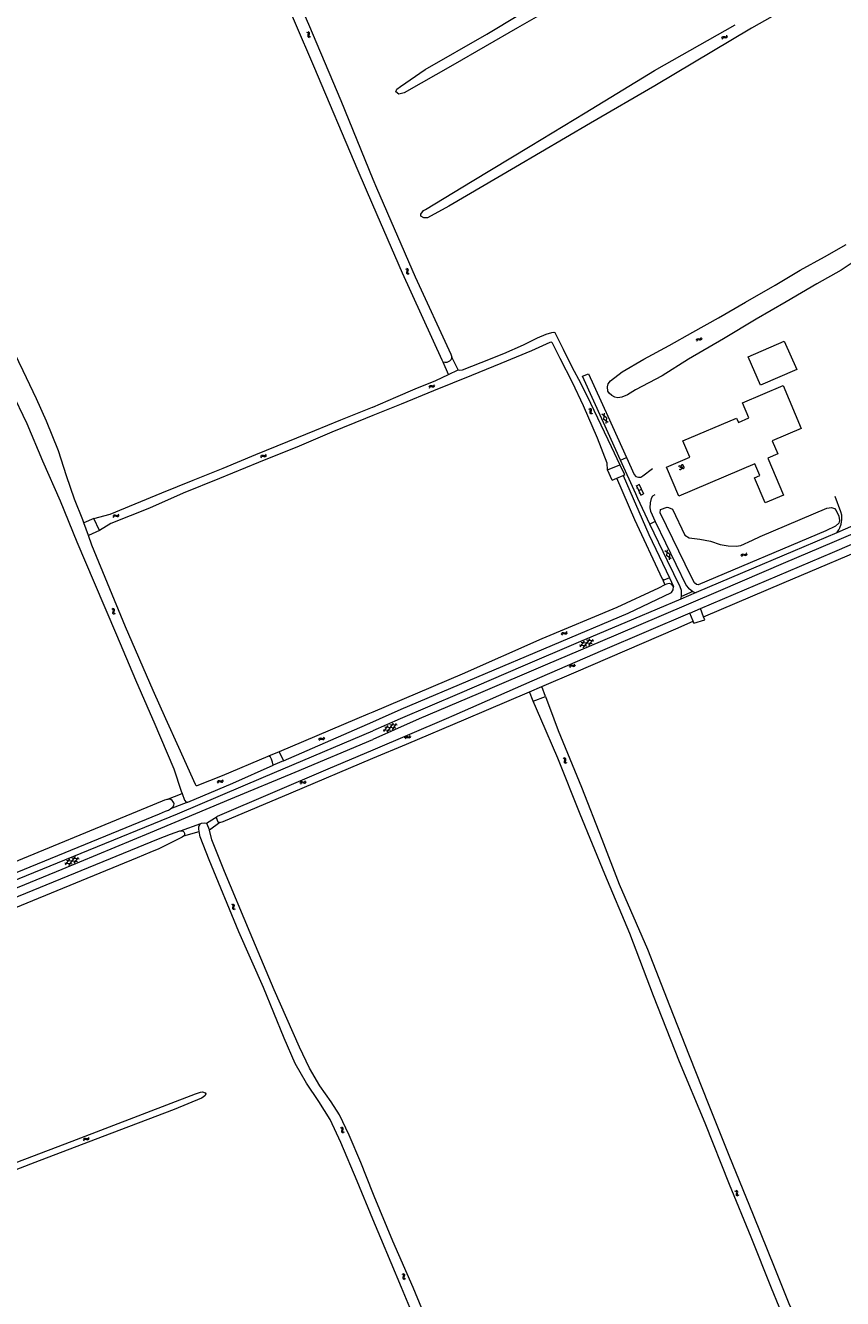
# Model space of a CAD drawing. Header units: metres. Extents: x 189705 to 199106, y 581686 to 588448.
# Tile 285 of 555: x 193856 to 194194, y 584760 to 585287. Entities that reach past the tile are written whole.
import ezdxf

# ---------------------------------------------------------------- set-up
doc = ezdxf.new("R2010")
doc.units = ezdxf.units.M
doc.layers.add('B-WA-OG-GBKN-G', color=7, linetype='Continuous', lineweight=18)
doc.styles.add('Style-STANDARD', font='STANDARD.shx')

msp = doc.modelspace()

# ---------------------------------------------------------------- linework, layer by layer
at = {"layer": 'B-WA-OG-GBKN-G'}
for p, q in [((193972.583, 585284.046), (193972.958, 585283.885)), ((193972.958, 585283.885), (193973.192, 585283.655)), ((193973.028, 585284.267), (193973.404, 585284.108)), ((193973.142, 585282.928), (193973.042, 585282.532)), ((193973.042, 585282.532), (193973.083, 585282.206)), ((193973.083, 585282.206), (193973.324, 585281.97)), ((193973.235, 585283.332), (193973.142, 585282.928)), ((193973.192, 585283.655), (193973.235, 585283.332)), ((193973.324, 585281.97), (193973.7, 585281.81)), ((193973.404, 585284.108), (193973.639, 585283.881)), ((193973.586, 585283.15), (193973.489, 585282.754)), ((193973.489, 585282.754), (193973.53, 585282.427)), ((193973.53, 585282.427), (193973.769, 585282.19)), ((193973.684, 585283.545), (193973.586, 585283.15)), ((193973.639, 585283.881), (193973.684, 585283.545)), ((193973.769, 585282.19), (193974.146, 585282.03)), ((194144.214, 585281.529), (194144.345, 585281.915)), ((194144.345, 585281.915), (194144.555, 585282.166)), ((194144.466, 585281.101), (194144.599, 585281.486)), ((194144.555, 585282.166), (194144.887, 585282.234)), ((194144.599, 585281.486), (194144.812, 585281.736)), ((194144.812, 585281.736), (194145.131, 585281.802)), ((194144.887, 585282.234), (194145.288, 585282.165)), ((194145.131, 585281.802), (194145.541, 585281.738)), ((194145.288, 585282.165), (194145.691, 585282.097)), ((194145.541, 585281.738), (194145.943, 585281.667)), ((194145.691, 585282.097), (194146.013, 585282.161)), ((194145.943, 585281.667), (194146.266, 585281.731)), ((194146.013, 585282.161), (194146.232, 585282.416)), ((194146.232, 585282.416), (194146.365, 585282.803)), ((194146.266, 585281.731), (194146.484, 585281.988)), ((194146.484, 585281.988), (194146.617, 585282.375)), ((194013.892, 585186.357), (194014.263, 585186.189)), ((194014.263, 585186.189), (194014.493, 585185.956)), ((194013.442, 585186.149), (194013.811, 585185.978)), ((194013.811, 585185.978), (194014.04, 585185.742)), ((194013.97, 585185.016), (194013.86, 585184.623)), ((194013.86, 585184.623), (194013.892, 585184.296)), ((194013.892, 585184.296), (194014.127, 585184.054)), ((194014.074, 585185.418), (194013.97, 585185.016)), ((194014.04, 585185.742), (194014.074, 585185.418)), ((194014.127, 585184.054), (194014.499, 585183.884)), ((194014.42, 585185.227), (194014.313, 585184.832)), ((194014.313, 585184.832), (194014.345, 585184.505)), ((194014.345, 585184.505), (194014.578, 585184.262)), ((194014.528, 585185.619), (194014.42, 585185.227)), ((194014.493, 585185.956), (194014.528, 585185.619)), ((194014.578, 585184.262), (194014.95, 585184.092)), ((194133.697, 585156.559), (194133.815, 585156.949)), ((194133.815, 585156.949), (194134.016, 585157.207)), ((194133.964, 585156.14), (194134.084, 585156.529)), ((194134.016, 585157.207), (194134.345, 585157.287)), ((194134.084, 585156.529), (194134.288, 585156.786)), ((194134.288, 585156.786), (194134.605, 585156.864)), ((194134.345, 585157.287), (194134.748, 585157.232)), ((194134.605, 585156.864), (194135.016, 585156.813)), ((194134.748, 585157.232), (194135.153, 585157.178)), ((194135.016, 585156.813), (194135.42, 585156.757)), ((194135.153, 585157.178), (194135.474, 585157.253)), ((194135.42, 585156.757), (194135.741, 585156.832)), ((194135.474, 585157.253), (194135.684, 585157.516)), ((194135.684, 585157.516), (194135.803, 585157.907)), ((194135.741, 585156.832), (194135.95, 585157.096)), ((194135.95, 585157.096), (194136.069, 585157.487)), ((194023.171, 585137.266), (194023.335, 585137.639)), ((194023.335, 585137.639), (194023.566, 585137.87)), ((194023.383, 585136.817), (194023.551, 585137.189)), ((194023.551, 585137.189), (194023.784, 585137.419)), ((194023.566, 585137.87), (194023.903, 585137.909)), ((194023.784, 585137.419), (194024.108, 585137.458)), ((194023.903, 585137.909), (194024.296, 585137.805)), ((194024.108, 585137.458), (194024.511, 585137.357)), ((194024.296, 585137.805), (194024.691, 585137.702)), ((194024.511, 585137.357), (194024.905, 585137.251)), ((194024.691, 585137.702), (194025.018, 585137.737)), ((194024.905, 585137.251), (194025.232, 585137.287)), ((194025.018, 585137.737), (194025.259, 585137.973)), ((194025.232, 585137.287), (194025.472, 585137.524)), ((194025.259, 585137.973), (194025.425, 585138.346)), ((194025.472, 585137.524), (194025.638, 585137.897)), ((194089.099, 585128.272), (194089.482, 585128.132)), ((194089.531, 585128.517), (194089.915, 585128.379)), ((194089.915, 585128.379), (194090.162, 585128.165)), ((194089.482, 585128.132), (194089.728, 585127.915)), ((194089.718, 585127.186), (194089.64, 585126.786)), ((194089.64, 585126.786), (194089.698, 585126.462)), ((194089.698, 585126.462), (194089.952, 585126.239)), ((194089.789, 585127.595), (194089.718, 585127.186)), ((194089.728, 585127.915), (194089.789, 585127.595)), ((194089.952, 585126.239), (194090.336, 585126.1)), ((194090.149, 585127.432), (194090.074, 585127.031)), ((194090.074, 585127.031), (194090.132, 585126.707)), ((194090.132, 585126.707), (194090.384, 585126.484)), ((194090.225, 585127.832), (194090.149, 585127.432)), ((194090.162, 585128.165), (194090.225, 585127.832)), ((194090.384, 585126.484), (194090.769, 585126.344)), ((194096.585, 585124.562), (194094.687, 585125.972)), ((194095.576, 585126.357), (194095.302, 585124.007)), ((194097.198, 585122.596), (194095.302, 585124.007)), ((194096.585, 585124.562), (194096.31, 585122.211)), ((193953.562, 585108.453), (193953.728, 585108.825)), ((193953.728, 585108.825), (193953.961, 585109.055)), ((193953.773, 585108.003), (193953.942, 585108.374)), ((193953.942, 585108.374), (193954.177, 585108.603)), ((193953.961, 585109.055), (193954.297, 585109.093)), ((193954.177, 585108.603), (193954.501, 585108.64)), ((193954.297, 585109.093), (193954.69, 585108.987)), ((193954.501, 585108.64), (193954.903, 585108.538)), ((193954.69, 585108.987), (193955.085, 585108.882)), ((193954.903, 585108.538), (193955.296, 585108.43)), ((193955.085, 585108.882), (193955.412, 585108.915)), ((193955.296, 585108.43), (193955.624, 585108.464)), ((193955.412, 585108.915), (193955.654, 585109.149)), ((193955.624, 585108.464), (193955.865, 585108.7)), ((193955.654, 585109.149), (193955.822, 585109.522)), ((193955.865, 585108.7), (193956.033, 585109.072)), ((194109.007, 585096.38), (194110.094, 585096.889)), ((194111.959, 585092.904), (194110.01, 585097.07)), ((194110.872, 585092.395), (194108.923, 585096.562)), ((194109.138, 585095.393), (194109.41, 585095.52)), ((194109.898, 585094.478), (194110.984, 585094.987)), ((194110.112, 585093.312), (194110.384, 585093.439)), ((194110.539, 585095.938), (194110.811, 585096.065)), ((194110.788, 585092.576), (194111.875, 585093.085)), ((194111.429, 585094.038), (194111.7, 585094.165)), ((193892.571, 585083.783), (193892.759, 585084.144)), ((193892.754, 585083.321), (193892.945, 585083.682)), ((193892.759, 585084.144), (193893.004, 585084.36)), ((193892.945, 585083.682), (193893.193, 585083.897)), ((193893.004, 585084.36), (193893.343, 585084.378)), ((193893.193, 585083.897), (193893.519, 585083.914)), ((193893.343, 585084.378), (193893.728, 585084.249)), ((193893.519, 585083.914), (193893.914, 585083.788)), ((193893.728, 585084.249), (193894.116, 585084.12)), ((193893.914, 585083.788), (193894.3, 585083.657)), ((193894.116, 585084.12), (193894.445, 585084.135)), ((193894.3, 585083.657), (193894.629, 585083.671)), ((193894.445, 585084.135), (193894.7, 585084.354)), ((193894.629, 585083.671), (193894.884, 585083.893)), ((193894.7, 585084.354), (193894.89, 585084.716)), ((193894.884, 585083.893), (193895.074, 585084.255)), ((194122.647, 585068.152), (194120.716, 585069.516)), ((194121.595, 585069.922), (194121.378, 585067.566)), ((194123.308, 585066.201), (194121.378, 585067.566)), ((194122.647, 585068.152), (194122.429, 585065.795)), ((194152.27, 585067.563), (194152.426, 585067.939)), ((194152.426, 585067.939), (194152.652, 585068.176)), ((194152.493, 585067.119), (194152.652, 585067.495)), ((194152.652, 585068.176), (194152.988, 585068.223)), ((194152.652, 585067.495), (194152.881, 585067.73)), ((194152.881, 585067.73), (194153.203, 585067.776)), ((194152.988, 585068.223), (194153.383, 585068.128)), ((194153.203, 585067.776), (194153.608, 585067.685)), ((194153.383, 585068.128), (194153.781, 585068.034)), ((194153.608, 585067.685), (194154.004, 585067.588)), ((194153.781, 585068.034), (194154.107, 585068.076)), ((194154.004, 585067.588), (194154.331, 585067.631)), ((194154.107, 585068.076), (194154.342, 585068.317)), ((194154.331, 585067.631), (194154.565, 585067.873)), ((194154.342, 585068.317), (194154.5, 585068.694)), ((194154.565, 585067.873), (194154.723, 585068.251)), ((193892.421, 585045.287), (193892.048, 585045.455)), ((193892.655, 585045.045), (193892.421, 585045.287)), ((193892.479, 585043.931), (193892.584, 585044.323)), ((193892.87, 585045.498), (193892.498, 585045.666)), ((193892.584, 585044.323), (193892.689, 585044.718)), ((193892.689, 585044.718), (193892.655, 585045.045)), ((193893.107, 585045.257), (193892.87, 585045.498)), ((193892.931, 585044.134), (193893.033, 585044.536)), ((193892.968, 585043.81), (193892.931, 585044.134)), ((193893.033, 585044.536), (193893.141, 585044.93)), ((193893.141, 585044.93), (193893.107, 585045.257)), ((193892.516, 585043.594), (193892.479, 585043.931)), ((193892.747, 585043.362), (193892.516, 585043.594)), ((193893.119, 585043.196), (193892.747, 585043.362)), ((193893.197, 585043.575), (193892.968, 585043.81)), ((193893.568, 585043.407), (193893.197, 585043.575)), ((194077.93, 585035.079), (194078.087, 585035.455)), ((194078.087, 585035.455), (194078.314, 585035.691)), ((194078.151, 585034.635), (194078.311, 585035.009)), ((194078.311, 585035.009), (194078.54, 585035.244)), ((194078.314, 585035.691), (194078.65, 585035.736)), ((194078.54, 585035.244), (194078.864, 585035.288)), ((194078.65, 585035.736), (194079.045, 585035.64)), ((194078.864, 585035.288), (194079.268, 585035.196)), ((194079.045, 585035.64), (194079.442, 585035.544)), ((194079.268, 585035.196), (194079.664, 585035.097)), ((194079.442, 585035.544), (194079.768, 585035.585)), ((194079.664, 585035.097), (194079.99, 585035.139)), ((194079.768, 585035.585), (194080.004, 585035.825)), ((194079.99, 585035.139), (194080.226, 585035.38)), ((194080.004, 585035.825), (194080.164, 585036.201)), ((194080.226, 585035.38), (194080.385, 585035.757)), ((194088.407, 585030.044), (194085.379, 585030.415)), ((194085.674, 585029.722), (194087.509, 585032.159)), ((194090.64, 585030.992), (194086.078, 585031.551)), ((194086.975, 585029.435), (194089.741, 585033.108)), ((194091.335, 585032.126), (194088.304, 585032.497)), ((194089.204, 585030.382), (194091.041, 585032.818)), ((194081.291, 585021.707), (194081.45, 585022.082)), ((194081.45, 585022.082), (194081.678, 585022.317)), ((194081.51, 585021.262), (194081.672, 585021.636)), ((194081.672, 585021.636), (194081.903, 585021.87)), ((194081.678, 585022.317), (194082.014, 585022.361)), ((194081.903, 585021.87), (194082.226, 585021.912)), ((194082.014, 585022.361), (194082.409, 585022.263)), ((194082.226, 585021.912), (194082.63, 585021.818)), ((194082.409, 585022.263), (194082.805, 585022.165)), ((194082.63, 585021.818), (194083.025, 585021.718)), ((194082.805, 585022.165), (194083.132, 585022.205)), ((194083.025, 585021.718), (194083.352, 585021.758)), ((194083.132, 585022.205), (194083.369, 585022.444)), ((194083.352, 585021.758), (194083.588, 585021.998)), ((194083.369, 585022.444), (194083.53, 585022.82)), ((194083.588, 585021.998), (194083.749, 585022.374)), ((194004.534, 584994.7), (194006.256, 584997.218)), ((194005.847, 584994.472), (194008.442, 584998.267)), ((194010.08, 584997.359), (194007.035, 584997.592)), ((194008.031, 584995.52), (194009.754, 584998.037)), ((193977.605, 584991.45), (193977.761, 584991.826)), ((193977.761, 584991.826), (193977.987, 584992.063)), ((193977.827, 584991.006), (193977.986, 584991.381)), ((193977.986, 584991.381), (193978.215, 584991.617)), ((193977.987, 584992.063), (193978.323, 584992.109)), ((193978.215, 584991.617), (193978.538, 584991.662)), ((193978.323, 584992.109), (193978.718, 584992.014)), ((193978.538, 584991.662), (193978.943, 584991.571)), ((193978.718, 584992.014), (193979.115, 584991.919)), ((193978.943, 584991.571), (193979.339, 584991.474)), ((193979.115, 584991.919), (193979.442, 584991.962)), ((193979.339, 584991.474), (193979.665, 584991.516)), ((193979.442, 584991.962), (193979.677, 584992.202)), ((193979.665, 584991.516), (193979.9, 584991.758)), ((193979.677, 584992.202), (193979.835, 584992.579)), ((193979.9, 584991.758), (193980.058, 584992.135)), ((194007.25, 584995.146), (194004.208, 584995.378)), ((194009.437, 584996.195), (194004.854, 584996.545)), ((194013.231, 584992.12), (194013.379, 584992.5)), ((194013.379, 584992.5), (194013.6, 584992.741)), ((194013.463, 584991.681), (194013.614, 584992.06)), ((194013.6, 584992.741), (194013.934, 584992.795)), ((194013.614, 584992.06), (194013.837, 584992.3)), ((194013.837, 584992.3), (194014.159, 584992.353)), ((194013.934, 584992.795), (194014.331, 584992.708)), ((194014.159, 584992.353), (194014.566, 584992.27)), ((194014.331, 584992.708), (194014.731, 584992.622)), ((194014.566, 584992.27), (194014.964, 584992.181)), ((194014.731, 584992.622), (194015.056, 584992.672)), ((194014.964, 584992.181), (194015.289, 584992.231)), ((194015.056, 584992.672), (194015.286, 584992.917)), ((194015.286, 584992.917), (194015.436, 584993.298)), ((194015.289, 584992.231), (194015.518, 584992.479)), ((194015.518, 584992.479), (194015.668, 584992.859)), ((194079.032, 584983.526), (194078.652, 584983.678)), ((194079.276, 584983.294), (194079.032, 584983.526)), ((194079.472, 584983.756), (194079.093, 584983.908)), ((194079.146, 584982.173), (194079.235, 584982.57)), ((194079.198, 584981.838), (194079.146, 584982.173)), ((194079.438, 584981.616), (194079.198, 584981.838)), ((194079.235, 584982.57), (194079.324, 584982.969)), ((194079.324, 584982.969), (194079.276, 584983.294)), ((194079.817, 584981.466), (194079.438, 584981.616)), ((194079.718, 584983.525), (194079.472, 584983.756)), ((194079.59, 584982.396), (194079.675, 584982.802)), ((194079.64, 584982.073), (194079.59, 584982.396)), ((194079.879, 584981.848), (194079.64, 584982.073)), ((194079.675, 584982.802), (194079.766, 584983.199)), ((194079.766, 584983.199), (194079.718, 584983.525)), ((194080.257, 584981.695), (194079.879, 584981.848)), ((193935.692, 584973.867), (193935.858, 584974.239)), ((193935.858, 584974.239), (193936.09, 584974.47)), ((193935.903, 584973.418), (193936.071, 584973.789)), ((193936.071, 584973.789), (193936.306, 584974.018)), ((193936.09, 584974.47), (193936.427, 584974.507)), ((193936.306, 584974.018), (193936.63, 584974.055)), ((193936.427, 584974.507), (193936.819, 584974.402)), ((193936.63, 584974.055), (193937.032, 584973.953)), ((193936.819, 584974.402), (193937.214, 584974.297)), ((193937.032, 584973.953), (193937.426, 584973.845)), ((193937.214, 584974.297), (193937.541, 584974.331)), ((193937.426, 584973.845), (193937.753, 584973.879)), ((193937.541, 584974.331), (193937.783, 584974.565)), ((193937.753, 584973.879), (193937.994, 584974.116)), ((193937.783, 584974.565), (193937.951, 584974.938)), ((193937.994, 584974.116), (193938.162, 584974.488)), ((193969.915, 584973.419), (193970.077, 584973.793)), ((193970.077, 584973.793), (193970.306, 584974.026)), ((193970.131, 584972.972), (193970.296, 584973.345)), ((193970.296, 584973.345), (193970.528, 584973.577)), ((193970.306, 584974.026), (193970.642, 584974.068)), ((193970.528, 584973.577), (193970.851, 584973.617)), ((193970.642, 584974.068), (193971.036, 584973.967)), ((193970.851, 584973.617), (193971.255, 584973.52)), ((193971.036, 584973.967), (193971.432, 584973.866)), ((193971.255, 584973.52), (193971.649, 584973.417)), ((193971.432, 584973.866), (193971.759, 584973.904)), ((193971.649, 584973.417), (193971.976, 584973.455)), ((193971.759, 584973.904), (193971.998, 584974.141)), ((193971.976, 584973.455), (193972.214, 584973.694)), ((193971.998, 584974.141), (193972.161, 584974.516)), ((193972.214, 584973.694), (193972.378, 584974.069)), ((193875.668, 584939.936), (193872.639, 584940.298)), ((193872.936, 584939.606), (193874.763, 584942.048)), ((193877.898, 584940.891), (193873.334, 584941.436)), ((193874.238, 584939.323), (193876.992, 584943.004)), ((193878.589, 584942.027), (193875.557, 584942.389)), ((193876.464, 584940.276), (193878.293, 584942.718)), ((193941.468, 584923.341), (193941.842, 584923.178)), ((193941.842, 584923.178), (193942.075, 584922.947)), ((193941.915, 584923.559), (193942.289, 584923.399)), ((193942.075, 584922.947), (193942.117, 584922.624)), ((193942.289, 584923.399), (193942.523, 584923.171)), ((193942.523, 584923.171), (193942.567, 584922.835)), ((193942.022, 584922.22), (193941.921, 584921.825)), ((193941.921, 584921.825), (193941.96, 584921.498)), ((193941.96, 584921.498), (193942.2, 584921.261)), ((193942.117, 584922.624), (193942.022, 584922.22)), ((193942.2, 584921.261), (193942.576, 584921.1)), ((193942.467, 584922.44), (193942.369, 584922.044)), ((193942.369, 584922.044), (193942.408, 584921.717)), ((193942.408, 584921.717), (193942.646, 584921.48)), ((193942.567, 584922.835), (193942.467, 584922.44)), ((193942.646, 584921.48), (193943.022, 584921.318)), ((193986.521, 584831.05), (193986.895, 584830.89)), ((193986.895, 584830.89), (193987.13, 584830.661)), ((193986.965, 584831.271), (193987.341, 584831.114)), ((193987.082, 584829.933), (193986.983, 584829.537)), ((193986.983, 584829.537), (193987.025, 584829.211)), ((193987.025, 584829.211), (193987.266, 584828.975)), ((193987.174, 584830.337), (193987.082, 584829.933)), ((193987.13, 584830.661), (193987.174, 584830.337)), ((193987.266, 584828.975), (193987.643, 584828.816)), ((193987.341, 584831.114), (193987.577, 584830.887)), ((193987.526, 584830.156), (193987.43, 584829.759)), ((193987.43, 584829.759), (193987.471, 584829.433)), ((193987.471, 584829.433), (193987.711, 584829.197)), ((193987.622, 584830.551), (193987.526, 584830.156)), ((193987.577, 584830.887), (193987.622, 584830.551)), ((193987.711, 584829.197), (193988.087, 584829.037)), ((193880.278, 584825.979), (193880.45, 584826.348)), ((193880.45, 584826.348), (193880.686, 584826.575)), ((193880.482, 584825.526), (193880.656, 584825.894)), ((193880.656, 584825.894), (193880.895, 584826.12)), ((193880.686, 584826.575), (193881.023, 584826.607)), ((193880.895, 584826.12), (193881.219, 584826.151)), ((193881.023, 584826.607), (193881.414, 584826.495)), ((193881.219, 584826.151), (193881.62, 584826.043)), ((193881.414, 584826.495), (193881.807, 584826.384)), ((193881.62, 584826.043), (193882.011, 584825.929)), ((193881.807, 584826.384), (193882.135, 584826.412)), ((193882.011, 584825.929), (193882.339, 584825.958)), ((193882.135, 584826.412), (193882.38, 584826.643)), ((193882.339, 584825.958), (193882.584, 584826.19)), ((193882.38, 584826.643), (193882.554, 584827.013)), ((193882.584, 584826.19), (193882.758, 584826.56)), ((194150.058, 584804.572), (194149.671, 584804.703)), ((194150.314, 584804.355), (194150.058, 584804.572)), ((194150.485, 584804.826), (194150.098, 584804.957)), ((194150.247, 584803.228), (194150.314, 584803.629)), ((194150.317, 584802.897), (194150.247, 584803.228)), ((194150.38, 584804.032), (194150.314, 584804.355)), ((194150.314, 584803.629), (194150.38, 584804.032)), ((194150.569, 584802.688), (194150.317, 584802.897)), ((194150.743, 584804.609), (194150.485, 584804.826)), ((194150.955, 584802.559), (194150.569, 584802.688)), ((194150.677, 584803.475), (194150.74, 584803.885)), ((194150.745, 584803.156), (194150.677, 584803.475)), ((194150.74, 584803.885), (194150.809, 584804.287)), ((194150.809, 584804.287), (194150.743, 584804.609)), ((194150.996, 584802.944), (194150.745, 584803.156)), ((194151.382, 584802.812), (194150.996, 584802.944)), ((194011.939, 584770.429), (194012.312, 584770.266)), ((194012.312, 584770.266), (194012.545, 584770.034)), ((194012.386, 584770.647), (194012.76, 584770.486)), ((194012.76, 584770.486), (194012.994, 584770.257)), ((194012.994, 584770.257), (194013.036, 584769.921)), ((194012.49, 584769.307), (194012.388, 584768.912)), ((194012.388, 584768.912), (194012.427, 584768.585)), ((194012.427, 584768.585), (194012.666, 584768.348)), ((194012.586, 584769.711), (194012.49, 584769.307)), ((194012.545, 584770.034), (194012.586, 584769.711)), ((194012.666, 584768.348), (194013.041, 584768.185)), ((194012.936, 584769.527), (194012.837, 584769.13)), ((194012.837, 584769.13), (194012.875, 584768.804)), ((194012.875, 584768.804), (194013.113, 584768.565)), ((194013.036, 584769.921), (194012.936, 584769.527)), ((194013.113, 584768.565), (194013.488, 584768.403))]:
    msp.add_line(p, q, dxfattribs=at)
at = {"layer": 'B-WA-OG-GBKN-G', "flags": 128}
for points in [[(194000, 585212.628), (193993.948, 585226.685), (193975.545, 585269.979), (193960.41, 585305.31), (193947.263, 585336.6), (193930.463, 585375.507), (193914.696, 585412.465), (193907.367, 585430.266), (193907.936, 585431.606), (193908.807, 585432.063), (193910.744, 585432.132), (193911.93, 585430.989), (193926.141, 585397.468), (193940.628, 585362.959), (193947.469, 585348.5)], [(193949.727, 585344.174), (193954.132, 585331.79), (193962.283, 585312.535), (193973.319, 585287.369), (193986.76, 585255.797), (194000, 585223.264)], [(194189.717, 585304.549), (194156.456, 585285.648), (194116.563, 585261.816), (194089.884, 585246.33), (194058.893, 585228.105), (194031.344, 585212.033), (194022.615, 585207.179), (194021.002, 585207.176), (194019.844, 585207.915), (194019.868, 585208.747), (194020.84, 585210.244), (194021.698, 585210.714), (194041.011, 585222.389), (194064.936, 585236.816), (194087.704, 585250.591), (194116.363, 585268.194), (194149.776, 585287.033)], [(194010.743, 585258.385), (194009.506, 585259.279), (194009.894, 585260.476), (194011.452, 585261.598), (194021.634, 585268.496), (194047.105, 585283.238), (194074.757, 585299.948)], [(194085.847, 585300.88), (194059.765, 585285.759), (194032.995, 585270.286), (194012.849, 585258.883), (194010.743, 585258.385)], [(193880.526, 585081.077), (193880.108, 585082.257), (193876.63, 585090.828), (193873.365, 585100.571), (193869.966, 585110.847), (193865.022, 585123.093), (193860.937, 585132.31), (193855.419, 585143.979), (193850.159, 585154.837), (193844.154, 585168.314), (193837.622, 585184.193), (193832.78, 585196.583), (193828.954, 585204.321), (193823.525, 585217.973), (193817.314, 585231.737), (193812.301, 585242.852), (193808.075, 585250.374), (193803.929, 585258.646), (193800.493, 585267.011), (193798.737, 585271.785), (193797.96, 585275.163), (193797.182, 585279.281)], [(194000, 585223.264), (194001.475, 585219.64), (194017.41, 585182.869), (194032.167, 585150.847), (194032.607, 585149.65)], [(194029.031, 585147.547), (194028.579, 585148.383), (194012.195, 585184.304), (194000, 585212.628)], [(194200.219, 585190.014), (194193.533, 585185.582), (194183.537, 585179.922), (194170.814, 585172.446), (194158.414, 585165.287), (194144.978, 585157.116), (194130.46, 585148.762), (194119.544, 585141.851), (194108.556, 585136.08), (194105.278, 585134.016), (194102.946, 585132.977), (194101.202, 585132.743), (194100.042, 585133.072), (194098.739, 585133.68), (194097.649, 585134.658), (194097.084, 585135.578), (194096.96, 585137.25), (194097.264, 585138.495), (194098.144, 585139.85), (194103.099, 585143.588), (194112.02, 585148.767), (194122.418, 585154.382), (194132.22, 585159.905), (194142.826, 585165.896), (194153.994, 585172.296), (194166.232, 585179.383), (194176.649, 585185.556), (194186.717, 585191.073), (194195.631, 585196.22)], [(194035.213, 585144.294), (194035.896, 585144.178), (194037.021, 585144.356), (194044.7, 585147.316), (194054.146, 585151.15), (194062.234, 585154.657), (194068.093, 585157.561), (194071.575, 585159.148), (194073.94, 585159.777), (194074.85, 585159.921), (194075.201, 585159.753), (194075.54, 585159.24), (194078.634, 585152.881), (194082.374, 585145.34), (194085.793, 585139.014), (194089.977, 585130.504), (194094.22, 585121.651), (194098.509, 585112.635), (194102.054, 585104.996)], [(194096.902, 585102.938), (194096.877, 585105.805), (194092.839, 585116.063), (194086.982, 585129.517), (194082.523, 585139.131), (194077.407, 585148.971), (194074.293, 585155.33), (194073.857, 585155.765), (194073.142, 585155.673), (194065.587, 585152.245), (194052.938, 585146.909), (194040.718, 585142.022), (194025.009, 585135.666), (194011.646, 585130.108), (194000, 585125.395)], [(194160.263, 585138.031), (194155.152, 585149.741), (194170.065, 585156.25), (194175.177, 585144.54), (194160.263, 585138.031)], [(194032.607, 585149.65), (194032.338, 585148.684), (194031.708, 585147.949), (194030.55, 585147.433), (194029.675, 585147.393), (194029.031, 585147.547)], [(194035.213, 585144.294), (194032.607, 585149.65)], [(194031.244, 585142.479), (194029.031, 585147.547)], [(194031.244, 585142.479), (194035.213, 585144.294)], [(194000, 585128.963), (194009.514, 585133.094), (194017.499, 585136.426), (194026.003, 585139.888), (194031.244, 585142.479)], [(194114.445, 585080.56), (194109.517, 585091.141), (194108.642, 585093.053), (194102.368, 585106.972), (194095.267, 585122.548), (194086.668, 585141.668), (194089.09, 585142.716)], [(194089.09, 585142.716), (194097.066, 585125.177), (194104.79, 585108.071), (194107.94, 585101.112), (194108.671, 585100.268), (194109.786, 585099.903), (194110.702, 585100.023), (194111.595, 585100.575), (194115.632, 585103.517)], [(193850.384, 585135.673), (193856.951, 585122.097)], [(194121.337, 585104.127), (194131.001, 585108.215), (194128.139, 585114.981), (194150.335, 585124.369), (194151.08, 585122.608), (194155.39, 585124.431), (194152.714, 585130.756), (194169.542, 585137.874), (194177.087, 585120.037), (194165.108, 585114.97), (194167.377, 585109.605), (194163.189, 585107.833), (194169.678, 585092.491), (194162.157, 585089.31), (194157.768, 585099.688), (194159.956, 585100.613), (194157.897, 585105.482), (194126.399, 585092.16), (194121.337, 585104.127)], [(193884.643, 585082.872), (193891.342, 585084.653), (193901.704, 585088.938), (193912.709, 585093.438), (193925.709, 585098.716), (193938.04, 585103.629), (193951.591, 585109.311), (193964.799, 585114.681), (193975.921, 585119.26), (193986.712, 585123.715), (193999.829, 585128.889), (194000, 585128.963)], [(194000, 585125.395), (193996.957, 585124.163), (193983.074, 585118.513), (193969.51, 585112.792), (193952.755, 585105.985), (193936.565, 585099.42), (193921.578, 585093.306), (193907.566, 585087.193), (193891.616, 585080.733), (193886.98, 585077.909)], [(193856.951, 585122.097), (193863.404, 585106.7), (193870.743, 585090.174), (193877.652, 585073.197), (193884.807, 585056.445), (193894.001, 585034.804), (193901.828, 585016.2), (193908.88, 585000)], [(194102.368, 585106.972), (194104.79, 585108.071)], [(194096.902, 585102.938), (194102.054, 585104.996)], [(194098.893, 585098.701), (194096.902, 585102.938)], [(194104.161, 585100.991), (194102.054, 585104.996)], [(194250.227, 585098.627), (194232.204, 585090.965), (194208.751, 585080.982), (194190.701, 585073.245), (194169.568, 585064.286), (194143.615, 585053.078), (194118.122, 585042.145), (194093.878, 585031.813), (194072.184, 585022.605), (194043.53, 585010.401), (194019.12, 585000)], [(194098.893, 585098.701), (194100.792, 585099.527)], [(194100.792, 585099.527), (194103.503, 585100.705)], [(194119.738, 585057.766), (194108.242, 585082.364), (194100.792, 585099.527)], [(194103.503, 585100.705), (194104.161, 585100.991)], [(194103.503, 585100.705), (194114.103, 585076.197), (194122.614, 585058.291)], [(194135.439, 585045.572), (194190.036, 585068.792), (194256.071, 585097.386)], [(194116.593, 585092.662), (194115.623, 585092.11), (194115.057, 585091.124), (194114.586, 585089.298), (194114.52, 585087.317), (194114.738, 585085.868), (194116.638, 585081.61)], [(194136.715, 585042.153), (194170.032, 585056.453), (194210.362, 585073.442), (194257.819, 585093.997)], [(194191.771, 585076.946), (194192.644, 585078.235), (194192.955, 585078.944), (194193.526, 585080.565), (194193.87, 585082.468), (194193.807, 585084.196), (194193.386, 585085.597), (194191.019, 585092.017)], [(194187.62, 585087.077), (194189.588, 585087.397), (194190.8, 585086.954), (194191.445, 585086.222), (194192.575, 585083.88), (194192.894, 585082.055), (194192.545, 585080.938), (194191.201, 585079.625), (194187.203, 585077.821), (194134.48, 585055.388), (194133.696, 585055.549), (194132.909, 585056.28), (194131.685, 585058.573), (194118.758, 585085.209), (194118.916, 585086.515), (194121.639, 585087.504), (194122.232, 585087.436), (194123.826, 585086.711), (194128.898, 585075.899), (194130.731, 585074.843), (194135.123, 585074.372), (194139.518, 585073.521), (194143.489, 585072.05), (194146.837, 585071.62), (194150.136, 585071.379), (194152.151, 585071.652), (194156.954, 585073.841), (194160.1, 585075.354), (194187.62, 585087.077)], [(193884.643, 585082.872), (193880.526, 585081.077)], [(193882.377, 585075.852), (193880.526, 585081.077)], [(193886.98, 585077.909), (193884.643, 585082.872)], [(194116.638, 585081.61), (194114.445, 585080.56)], [(194116.638, 585081.61), (194129.477, 585055.193), (194130.409, 585054.093), (194131.42, 585053.324), (194132.228, 585052.631)], [(194204.365, 585082.388), (194191.771, 585076.946)], [(193886.98, 585077.909), (193882.377, 585075.852)], [(193914.401, 585000), (193909.146, 585011.717), (193897.743, 585038.002), (193883.806, 585071.817), (193882.377, 585075.852)], [(194127.058, 585054.627), (194121.802, 585065.388), (194114.445, 585080.56)], [(194191.771, 585076.946), (194173.646, 585069.26), (194152.844, 585060.4), (194133.673, 585052.265)], [(194120.695, 585055.412), (194118.077, 585054.051), (194100.848, 585046.033), (194069.806, 585033.044), (194036.847, 585018.442), (194000, 585002.799)], [(194002.676, 585000), (194011.718, 585003.963), (194105.574, 585043.725), (194123.436, 585052.21), (194124.125, 585053.342), (194124.258, 585054.75)], [(194122.614, 585058.291), (194120.193, 585057.354), (194119.738, 585057.766)], [(194119.738, 585057.766), (194120.695, 585055.412)], [(194124.258, 585054.75), (194123.441, 585055.717), (194122.469, 585055.971), (194121.34, 585055.749), (194120.695, 585055.412)], [(194122.614, 585058.291), (194124.258, 585054.75)], [(194127.588, 585050.635), (194127.572, 585051.981), (194127.529, 585053.023), (194127.058, 585054.627)], [(194127.224, 585049.545), (194107.747, 585041.234), (194084.906, 585031.526), (194061.963, 585021.794), (194035.729, 585010.486), (194011.214, 585000)], [(194133.673, 585052.265), (194127.224, 585049.545)], [(194127.224, 585049.545), (194127.588, 585050.635)], [(194132.228, 585052.631), (194127.588, 585050.635)], [(194132.228, 585052.631), (194132.861, 585052.449), (194133.673, 585052.265)], [(194131.073, 585043.749), (194135.439, 585045.572)], [(194136.715, 585042.153), (194135.439, 585045.572)], [(194131.073, 585043.749), (194094.876, 585028.33), (194065.692, 585015.545), (194033.474, 585001.392), (194030.219, 585000)], [(194069.806, 585013.348), (194083.989, 585019.41), (194125.185, 585037.272), (194132.332, 585040.421)], [(194132.332, 585040.421), (194131.073, 585043.749)], [(194132.677, 585039.508), (194132.332, 585040.421)], [(194132.677, 585039.508), (194137.184, 585040.895)], [(194137.184, 585040.895), (194136.715, 585042.153)], [(194064.724, 585011.176), (194069.806, 585013.348)], [(194071.306, 585009.179), (194069.806, 585013.348)], [(194038.521, 585000), (194046.961, 585003.585), (194064.724, 585011.176)], [(194066.213, 585007.274), (194064.724, 585011.176)], [(194066.213, 585007.274), (194071.306, 585009.179)], [(194069.347, 585000), (194066.213, 585007.274)], [(194071.306, 585009.179), (194074.716, 585000)], [(194000, 585002.799), (193997.912, 585001.913), (193993.411, 585000)], [(193908.88, 585000), (193909.434, 584998.728), (193917.634, 584979.338), (193920.788, 584970.048), (193921.096, 584969.167)], [(193956.827, 584984.553), (193956.505, 584984.475), (193937.618, 584976.481), (193927.26, 584972.284), (193926.912, 584972.36), (193926.641, 584972.811), (193919.695, 584988.198), (193914.401, 585000)], [(193993.411, 585000), (193971.327, 584990.614), (193961.271, 584986.319)], [(193963.048, 584982.632), (194000, 584998.827)], [(194011.214, 585000), (194000, 584995.037)], [(194019.12, 585000), (194000, 584991.496)], [(194000, 584998.827), (194002.676, 585000)], [(194030.219, 585000), (194000, 584987.077)], [(194000, 584983.683), (194013.918, 584989.55), (194038.521, 585000)], [(194171.171, 584749.148), (194164.778, 584764.533), (194156.397, 584785.585), (194147.465, 584807.422), (194137.403, 584832.829), (194126.72, 584858.189), (194115.929, 584885.412), (194106.171, 584911.254), (194095.9, 584935.83), (194085.686, 584960.64), (194076.378, 584983.682), (194069.347, 585000)], [(194074.716, 585000), (194076.526, 584995.128), (194086.257, 584971.711), (194094.662, 584950.272), (194101.821, 584931.679), (194113.455, 584904.75), (194122.612, 584881.426), (194130.723, 584860.749), (194138.799, 584840.235), (194147.167, 584819.581), (194157.123, 584794.864), (194166.114, 584772.63), (194171.991, 584758.229), (194174.047, 584753.592), (194175.819, 584751.462)], [(193826.705, 584919.435), (193871.552, 584937.87), (193908.102, 584953.012), (193941.267, 584966.898), (193967.866, 584977.966), (194000, 584991.496)], [(193843.899, 584929.932), (193879.43, 584944.418), (193919.212, 584960.715), (193954.822, 584975.912), (194000, 584995.037)], [(194000, 584987.077), (193981.395, 584979.12), (193935.542, 584959.639)], [(193961.271, 584986.319), (193956.827, 584984.553)], [(193961.271, 584986.319), (193963.048, 584982.632)], [(193936.692, 584957.11), (193938.154, 584957.604), (193966.255, 584969.458), (194000, 584983.683)], [(193958.711, 584980.796), (193958.491, 584982.096), (193958.116, 584983.28), (193957.664, 584984.091), (193957.252, 584984.438), (193956.827, 584984.553)], [(193963.048, 584982.632), (193958.711, 584980.796)], [(193923.458, 584965.546), (193942.037, 584973.398), (193958.711, 584980.796)], [(193914.762, 584966.577), (193913.872, 584966.327), (193912.829, 584966.001), (193759.273, 584902.567)], [(193914.762, 584966.577), (193921.096, 584969.167)], [(193916.373, 584962.734), (193917.036, 584963.29), (193917.419, 584963.746), (193917.65, 584964.329), (193917.779, 584964.837), (193917.71, 584965.286), (193917.478, 584965.727), (193917.023, 584966.263), (193916.44, 584966.621), (193915.904, 584966.743), (193915.398, 584966.702), (193914.762, 584966.577)], [(193923.458, 584965.546), (193916.373, 584962.734)], [(193921.096, 584969.167), (193922.067, 584966.394), (193922.763, 584965.596), (193923.458, 584965.546)], [(193759.273, 584902.567), (193758.689, 584902.355), (193758.255, 584902.114), (193757.975, 584901.937), (193757.593, 584901.634), (193757.362, 584901.279), (193757.234, 584900.949), (193757.131, 584900.543), (193757.104, 584900.213), (193757.174, 584899.796), (193757.455, 584899.043), (193757.606, 584898.712), (193757.834, 584898.457), (193758.062, 584898.278), (193758.494, 584898.175), (193759.129, 584898.223), (193760.351, 584898.65), (193911.715, 584960.696), (193914.311, 584961.752), (193915.424, 584962.208), (193916.373, 584962.734)], [(193920.507, 584953.732), (193928.887, 584956.701)], [(193928.182, 584953.397), (193927.965, 584954.53), (193928.067, 584955.431), (193928.567, 584956.475), (193928.887, 584956.701)], [(193928.887, 584956.701), (193929.095, 584956.849), (193930.202, 584956.979), (193931.244, 584956.903)], [(193931.244, 584956.903), (193935.542, 584959.639)], [(193931.244, 584956.903), (193932.484, 584953.996)], [(193936.692, 584957.11), (193932.484, 584953.996)], [(193935.542, 584959.639), (193935.195, 584959.196), (193935.923, 584957.409), (193936.692, 584957.11)], [(193764.129, 584890.097), (193911.37, 584950.331), (193913.864, 584951.312), (193916.307, 584952.292), (193920.15, 584953.674), (193920.506, 584953.732)], [(193921.778, 584951.619), (193921.666, 584951.482), (193921.08, 584951.129), (193913.747, 584947.374), (193911.455, 584946.266), (193907.713, 584944.655), (193902.572, 584942.543), (193887.122, 584936.179), (193849.199, 584920.636)], [(193920.506, 584953.732), (193920.81, 584953.722), (193921.141, 584953.669), (193921.496, 584953.49), (193921.774, 584953.235), (193921.976, 584952.954), (193922.056, 584952.669), (193922.09, 584952.38), (193922.049, 584952.065), (193921.917, 584951.79), (193921.778, 584951.619)], [(193921.778, 584951.619), (193928.182, 584953.397)], [(194000, 584793.076), (193993.521, 584808.818), (193986.677, 584824.798), (193982.339, 584834.319), (193977.643, 584841.792), (193972.586, 584849.38), (193967.838, 584857.472), (193963.292, 584867.88), (193954.703, 584888.955), (193944.603, 584911.877), (193932.307, 584941.714), (193928.6, 584951.223), (193928.182, 584953.397)], [(194000, 584803.908), (193995.066, 584816.475), (193990.184, 584827.835), (193986.144, 584836.275), (193982.686, 584841.6), (193978.004, 584848.236), (193973.734, 584855.517), (193969.654, 584864.175), (193959.221, 584887.9), (193949.186, 584911.484), (193938.661, 584936.856), (193933.468, 584950.006), (193932.484, 584953.996)], [(193801.263, 584793.625), (193799.907, 584793.234), (193798.873, 584793.529), (193798.431, 584794.381), (193798.34, 584795.014), (193798.894, 584795.804), (193799.733, 584796.09), (193821.296, 584804.484), (193846.309, 584814.212), (193875.607, 584825.27), (193904.763, 584836.458), (193926.675, 584844.971), (193928.657, 584845.578), (193929.558, 584845.721), (193930.653, 584845.259), (193930.988, 584844.873), (193930.59, 584844.268), (193929.78, 584843.482), (193929.162, 584843.069), (193917.789, 584838.368), (193888.014, 584827.192), (193860.183, 584816.496), (193822.593, 584802.006), (193801.263, 584793.625)], [(194027.773, 584738.591), (194024.809, 584745.131), (194016.608, 584764.855), (194008.279, 584783.974), (194000.517, 584802.591), (194000, 584803.908)], [(194023.632, 584736.714), (194020.01, 584744.937), (194011.86, 584764.803), (194003.233, 584785.221), (194000, 584793.076)]]:
    msp.add_lwpolyline(points, dxfattribs=at)

# ---------------------------------------------------------------- texts
at = {"layer": 'B-WA-OG-GBKN-G', "style": 'Style-STANDARD'}
msp.add_text('30', height=1.6, rotation=22.95036, dxfattribs=at).set_placement((194126.681, 585102.858))

doc.saveas('drawing.dxf')
